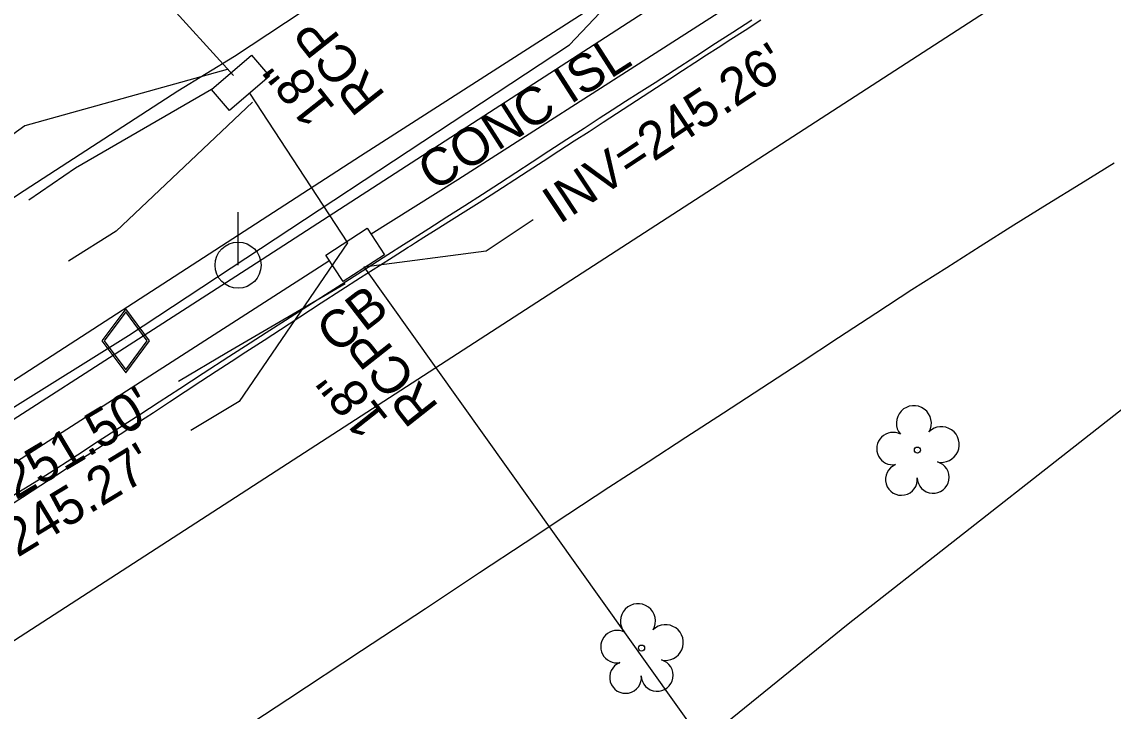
# Model space of a CAD drawing. Extents: x 2100323 to 2109811, y 740376 to 749755.
# Drawn here: x 2106331.6 to 2106447.7, y 745146.9 to 745220.2 of the extents above; entities that cross this region are included whole.
import ezdxf

# ---------------------------------------------------------------- set-up
doc = ezdxf.new("R2010")
doc.units = 0
for name, color, linetype in [('Exist Horizontal Alignment', 7, 'Continuous'), ('Exist Roads Curbs', 7, 'Continuous'), ('Exist Roads Curbs Text', 7, 'Continuous'), ('Exist Roads EOP', 7, 'Continuous'), ('Exist Roads EOP Other', 7, 'Continuous'), ('Exist Structure Minor Catch Basin', 7, 'Continuous'), ('Exist Structure Minor Catch Basin Text', 7, 'Continuous'), ('Exist Structure Minor Catch Basin Top Elevation', 7, 'Continuous'), ('Exist Structure Minor Drop Inlet', 7, 'Continuous'), ('Exist Structure Minor Pipes RCP 12 Inch', 7, 'Continuous'), ('Exist Structure Minor Pipes RCP 12 Inch Leader', 7, 'Continuous'), ('Exist Structure Minor Pipes RCP 18 Inch', 7, 'Continuous'), ('Exist Structure Minor Pipes RCP 18 Inch Invert', 7, 'Continuous'), ('Exist Structure Minor Pipes RCP 18 Inch Leader', 7, 'Continuous'), ('Exist Structure Minor Pipes RCP 18 Inch Text', 7, 'Continuous'), ('Exist Utilities Gas UG Line SUE LOS B', 7, 'Continuous'), ('Exist Utilities Gas Valve CELL', 7, 'Continuous'), ('Exist Utilities Power Pole CELL', 7, 'Continuous'), ('Exist Utilities Water UG Line SUE LOS B', 7, 'Continuous'), ('Exist Vegetation Hedge Row', 7, 'Continuous'), ('Exist Vegetation Tree CELL', 7, 'Continuous')]:
    doc.layers.add(name, color=color, linetype=linetype)

msp = doc.modelspace()

# ---------------------------------------------------------------- linework, layer by layer
at = {"layer": 'Exist Horizontal Alignment'}
msp.add_line((2106688.12, 745385.81), (2106212.04, 745077.45), dxfattribs=at)
at = {"layer": 'Exist Roads Curbs'}
msp.add_lwpolyline([(2106409.24, 745220.41), (2106407.23, 745219.1), (2106405.39, 745217.92), (2106403.29, 745216.55), (2106400.98, 745215.05), (2106398.95, 745213.74), (2106397.27, 745212.67), (2106395.8, 745211.73), (2106394.38, 745210.82), (2106392.99, 745209.92), (2106391.4, 745208.88), (2106389.57, 745207.7), (2106387.67, 745206.46), (2106385.88, 745205.29), (2106384.16, 745204.16), (2106382.41, 745203.02), (2106380.6, 745201.85), (2106378.74, 745200.65), (2106376.82, 745199.43), (2106374.91, 745198.21), (2106373.35, 745197.22), (2106372.21, 745196.5), (2106370.53, 745195.42), (2106367.35, 745193.38), (2106363.02, 745190.61), (2106359.65, 745188.45), (2106357.59, 745187.12), (2106355.89, 745186.03), (2106353.63, 745184.56), (2106350.91, 745182.79), (2106348.41, 745181.17), (2106346.23, 745179.76), (2106344.16, 745178.42), (2106342, 745177.01), (2106339.75, 745175.55), (2106337.52, 745174.11), (2106335.34, 745172.7), (2106333.38, 745171.45), (2106331.83, 745170.48), (2106330.56, 745169.7)], dxfattribs=at)
at = {"layer": 'Exist Roads EOP'}
for points in [[(2106269.2, 745139.95), (2106268.77, 745144.03), (2106269.57, 745148.21), (2106272.36, 745154.23), (2106277.56, 745160.57), (2106283.64, 745168.72), (2106304.62, 745184.06), (2106331.27, 745201.89), (2106348.22, 745212.87), (2106354.24, 745216.56), (2106363.18, 745222.5)], [(2106329.52, 745168.25), (2106331.7, 745169.66), (2106333.63, 745170.92), (2106335.32, 745172.01), (2106336.91, 745173.05), (2106338.57, 745174.12), (2106340.28, 745175.22), (2106342.06, 745176.36), (2106343.84, 745177.51), (2106345.6, 745178.64), (2106347.32, 745179.77), (2106349, 745180.88), (2106350.66, 745181.98), (2106352.29, 745183.05), (2106353.88, 745184.09), (2106355.45, 745185.11), (2106357.37, 745186.36), (2106360.05, 745188.09), (2106363.46, 745190.31), (2106367.63, 745193.01), (2106369.66, 745194.3), (2106371.1, 745195.21), (2106372.11, 745195.86), (2106372.69, 745196.23), (2106372.94, 745196.39), (2106373.47, 745196.73), (2106374.38, 745197.3), (2106375.68, 745198.12), (2106377.29, 745199.14), (2106378.84, 745200.11), (2106380.26, 745201.01), (2106381.54, 745201.83), (2106382.73, 745202.6), (2106384.03, 745203.43), (2106385.46, 745204.36), (2106387.04, 745205.38), (2106388.72, 745206.48), (2106390.36, 745207.55), (2106391.93, 745208.57), (2106393.42, 745209.54), (2106394.84, 745210.47), (2106396.26, 745211.39), (2106397.67, 745212.31), (2106399.1, 745213.23), (2106400.51, 745214.15), (2106401.88, 745215.03), (2106403.18, 745215.88), (2106404.43, 745216.7), (2106405.65, 745217.49), (2106407.01, 745218.37), (2106408.52, 745219.35), (2106410.2, 745220.44)], [(2106447.78, 745205.2), (2106444.21, 745203), (2106440.65, 745200.8), (2106437.09, 745198.57), (2106433.53, 745196.33), (2106429.96, 745194.06), (2106426.26, 745191.69), (2106422.43, 745189.2), (2106418.45, 745186.6), (2106414.37, 745183.91), (2106410.29, 745181.23), (2106406.24, 745178.59), (2106402.23, 745175.98), (2106398.22, 745173.38), (2106394.05, 745170.67), (2106389.69, 745167.81), (2106385.14, 745164.8), (2106380.29, 745161.59), (2106374.53, 745157.77), (2106367.73, 745153.28), (2106359.9, 745148.12), (2106351.32, 745142.47)]]:
    msp.add_lwpolyline(points, dxfattribs=at)
at = {"layer": 'Exist Roads EOP Other'}
for points in [[(2106277.33, 745143.53), (2106355.96, 745194.18), (2106417.84, 745234.27), (2106442.8, 745250.13), (2106445.06, 745246.43), (2106377.99, 745203.4), (2106368.76, 745197.62)], [(2106364.25, 745194.76), (2106321.21, 745167.1), (2106279.8, 745140), (2106277.33, 745143.53)]]:
    msp.add_lwpolyline(points, dxfattribs=at)
at = {"layer": 'Exist Structure Minor Catch Basin'}
msp.add_lwpolyline([(2106363.95, 745195.41), (2106368.34, 745198.26), (2106370.18, 745195.43), (2106365.79, 745192.58)], close=True, dxfattribs=at)
at = {"layer": 'Exist Structure Minor Catch Basin Top Elevation'}
for points in [[(2106351.78, 745213.01), (2106337.32, 745204.65), (2106332.37, 745201.25)], [(2106366.01, 745192.34), (2106353.43, 745185.01), (2106348.28, 745181.94)]]:
    msp.add_lwpolyline(points, dxfattribs=at)
at = {"layer": 'Exist Structure Minor Drop Inlet'}
msp.add_lwpolyline([(2106351.78, 745213.01), (2106356.03, 745216.66), (2106357.94, 745214.43), (2106353.69, 745210.78)], close=True, dxfattribs=at)
at = {"layer": 'Exist Structure Minor Pipes RCP 12 Inch'}
msp.add_line((2106225.1, 745356.13), (2106354.13, 745214.53), dxfattribs=at)
at = {"layer": 'Exist Structure Minor Pipes RCP 12 Inch Leader'}
msp.add_lwpolyline([(2106353.46, 745215.16), (2106331.92, 745209.15), (2106327.04, 745205.66)], dxfattribs=at)
at = {"layer": 'Exist Structure Minor Pipes RCP 18 Inch'}
for p, q in [((2106355.81, 745212.65), (2106366.24, 745196.72)), ((2106367.98, 745194.16), (2106408.38, 745137.44))]:
    msp.add_line(p, q, dxfattribs=at)
at = {"layer": 'Exist Structure Minor Pipes RCP 18 Inch Leader'}
for points in [[(2106356.15, 745211.66), (2106341.66, 745197.96), (2106336.58, 745194.77)], [(2106367.98, 745194.16), (2106380.99, 745195.87), (2106385.99, 745199.19)], [(2106366.24, 745196.72), (2106354.72, 745179.84), (2106349.6, 745176.72)]]:
    msp.add_lwpolyline(points, dxfattribs=at)
at = {"layer": 'Exist Utilities Gas UG Line SUE LOS B'}
for points in [[(2106342.95, 745186.84), (2106389.84, 745217.77), (2106408.57, 745237.56), (2106429.72, 745252.66), (2106456.68, 745271.95), (2106487.17, 745290.26), (2106528.71, 745314.93), (2106554, 745329.21), (2106602.89, 745362.94), (2106638.18, 745388.17), (2106648.46, 745400.4), (2106672.51, 745423.48), (2106700.12, 745454.53), (2106717.91, 745480.12), (2106744.05, 745525.73), (2106760.41, 745567.94), (2106768.35, 745594.66), (2106781.96, 745613.47)], [(2106080.68, 745084.12), (2106084.38, 745081.7), (2106090.98, 745079.23), (2106110.71, 745073.31), (2106144.88, 745073.69), (2106164.88, 745078.27), (2106179.75, 745084.69), (2106217.05, 745108.22), (2106267.29, 745139.57), (2106342.95, 745186.84)]]:
    msp.add_lwpolyline(points, dxfattribs=at)
at = {"layer": 'Exist Utilities Gas Valve CELL'}
msp.add_line((2106342.67, 745186.28), (2106342.67, 745186.28), dxfattribs=at)
msp.add_lwpolyline([(2106342.67, 745189.69), (2106340.13, 745186.28), (2106342.67, 745182.86), (2106345.2, 745186.28), (2106342.67, 745189.69)], dxfattribs=at)
msp.add_lwpolyline([(2106344.95, 745186.28), (2106342.67, 745189.35), (2106340.38, 745186.28), (2106342.67, 745183.2)], close=True, dxfattribs=at)
at = {"layer": 'Exist Utilities Power Pole CELL'}
for q in [(2106354.61, 745199.96), (2106354.61, 745194.33)]:
    msp.add_line((2106354.61, 745194.33), q, dxfattribs=at)
msp.add_circle((2106354.61, 745194.33), 2.45, dxfattribs=at)
at = {"layer": 'Exist Utilities Water UG Line SUE LOS B'}
msp.add_lwpolyline([(2105839.26, 745212.22), (2105963.52, 745139.85), (2106008.66, 745115.39), (2106056.91, 745091.69), (2106079.71, 745081.9), (2106097.94, 745073.6), (2106121.15, 745072.15), (2106144.1, 745073.8), (2106163.65, 745077.78), (2106184.06, 745087.66), (2106216.6, 745107), (2106267.54, 745141.12), (2106367.62, 745205.95), (2106459.78, 745265.11), (2106530.86, 745311.37), (2106553.71, 745327.27), (2106560.91, 745331.13), (2106561.64, 745331.6), (2106621.85, 745370.8), (2106656.27, 745392.43), (2106683.33, 745412.89), (2106701.73, 745409.05)], dxfattribs=at)
at = {"layer": 'Exist Vegetation Hedge Row'}
msp.add_lwpolyline([(2106346.3, 745056.54), (2106343.59, 745087), (2106352.02, 745100.17), (2106369.43, 745117.07), (2106398.92, 745139.48), (2106419.47, 745156.18), (2106454.48, 745183.61), (2106501.22, 745217.15), (2106540.21, 745244.55), (2106575.73, 745273.08), (2106588.84, 745276.69), (2106597.03, 745274.11), (2106598.28, 745267.26), (2106563.55, 745241.94), (2106543.11, 745219.99), (2106525.94, 745192.24), (2106510.33, 745158.94), (2106485.86, 745111.46), (2106472.51, 745081.32), (2106461.92, 745047.74)], dxfattribs=at)
at = {"layer": 'Exist Vegetation Tree CELL'}
for p, q in [((2106426.85, 745174.65), (2106426.85, 745174.65)), ((2106397.51, 745153.58), (2106397.51, 745153.58))]:
    msp.add_line(p, q, dxfattribs=at)
for centre in [(2106426.85, 745174.65), (2106397.51, 745153.58)]:
    msp.add_circle(centre, 0.326, dxfattribs=at)
for centre, radius, start, end in [((2106426.47, 745177.52), 1.86, 330.1651, 219.7134), ((2106424.25, 745174.81), 1.73, 62.6636, 279.3457), ((2106429.4, 745175.24), 1.9, 257.1011, 134.1999), ((2106425.15, 745171.53), 1.69, 111.5671, 6.231), ((2106428.53, 745171.75), 1.7, 181.2822, 74.56), ((2106397.13, 745156.45), 1.86, 330.1651, 219.7134), ((2106400.06, 745154.17), 1.9, 257.1011, 134.1999), ((2106394.91, 745153.73), 1.73, 62.6636, 279.3457), ((2106399.18, 745150.68), 1.7, 181.2822, 74.56), ((2106395.81, 745150.46), 1.69, 111.5671, 6.231)]:
    msp.add_arc(centre, radius, start, end, dxfattribs=at)

# ---------------------------------------------------------------- texts
at = {"layer": 'Exist Roads Curbs Text'}
msp.add_text('CONC ISL', height=4, rotation=32.6077, dxfattribs=at).set_placement((2106375.42, 745202.1))
at = {"layer": 'Exist Structure Minor Catch Basin Text'}
msp.add_text('CB', height=4, rotation=37.7335, dxfattribs=at).set_placement((2106365, 745184.79))
at = {"layer": 'Exist Structure Minor Catch Basin Top Elevation'}
msp.add_text("TOP=251.50'", height=4, rotation=30.8105, dxfattribs=at).set_placement((2106318.85, 745162.06))
at = {"layer": 'Exist Structure Minor Pipes RCP 18 Inch Invert'}
for s, rotation, p in [("INV=245.26'", 33.551, (2106388.77, 745198.63)), ("INV=245.27'", 31.2898, (2106320.88, 745156.93))]:
    msp.add_text(s, height=4, rotation=rotation, dxfattribs=at).set_placement(p)
at = {"layer": 'Exist Structure Minor Pipes RCP 18 Inch Text'}
for s, p in [('RCP', (2106370.39, 745212.41)), ('18" ', (2106365.08, 745211.06)), ('RCP', (2106376.06, 745179.27)), ('18" ', (2106370.74, 745177.92))]:
    msp.add_text(s, height=4, rotation=128.3134, dxfattribs=at).set_placement(p)

doc.saveas('drawing.dxf')
